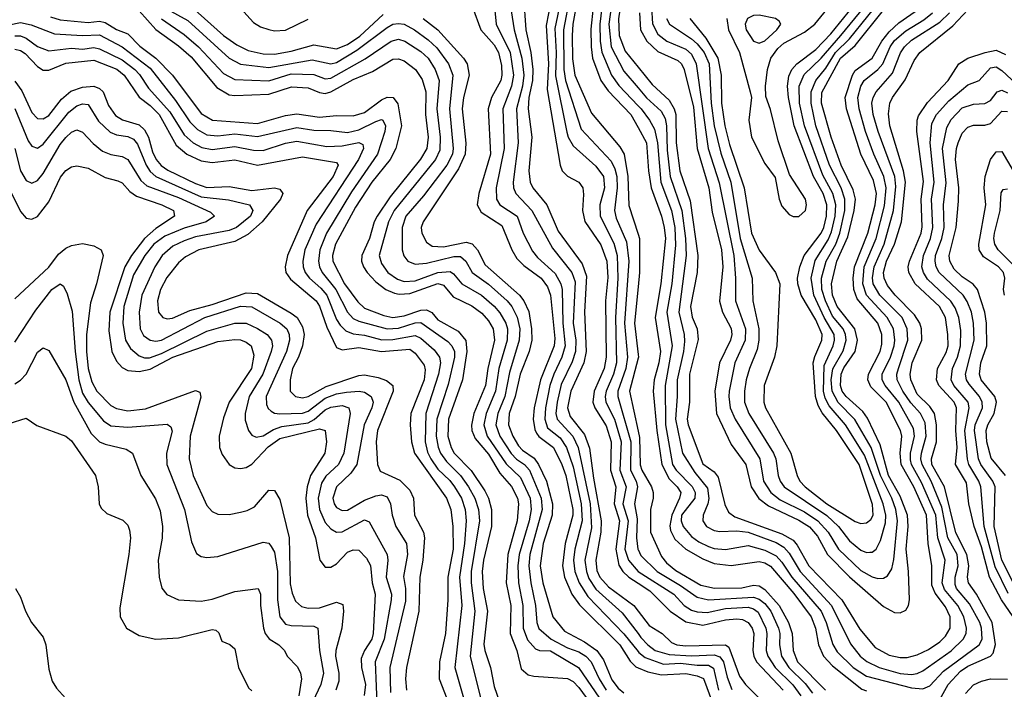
# Model space of a CAD drawing. Header units: inches. Extents: x 990535 to 1117859, y 769386 to 892122.
# Tile 630 of 656: x 1077807 to 1081299, y 827213 to 829586. Entities that reach past the tile are written whole.
import ezdxf

# ---------------------------------------------------------------- set-up
doc = ezdxf.new("R2010")
doc.units = ezdxf.units.IN
doc.header["$MEASUREMENT"] = 0
doc.layers.add('B0872', color=7, linetype='Continuous')
doc.layers.add('B0882', color=7, linetype='Continuous')

msp = doc.modelspace()

# ---------------------------------------------------------------- linework, layer by layer
at = {"layer": 'B0872', "color": 5}
for points, elevation in [([(1079914, 830000), (1079906.5, 829993.5), (1079870, 829976.9), (1079810, 829965.2), (1079739.6, 829940.4), (1079717.6, 829930), (1079706.3, 829910), (1079719, 829870), (1079763.7, 829790), (1079785.5, 829710), (1079786.8, 829670), (1079768.5, 829570), (1079765.8, 829530), (1079767.5, 829447.5), (1079775.3, 829390), (1079834.7, 829254.7), (1079935.1, 829135.1), (1079951.3, 829110), (1079963.7, 829030), (1079967.2, 828927.2), (1080000, 828825.8)], 3480), ([(1080000, 829960), (1079950, 829898.7), (1079930, 829885.1), (1079872.9, 829867.1), (1079849.6, 829850.4), (1079842.1, 829830), (1079841.1, 829810), (1079849.5, 829709.5), (1079832.6, 829552.6), (1079833.1, 829490), (1079838.4, 829450), (1079868, 829370), (1079894.1, 829334.1), (1079974.7, 829250), (1080000, 829204)], 3520), ([(1080000, 829896.2), (1079974, 829866), (1079912.9, 829827.1), (1079898.1, 829810), (1079890.9, 829789.1), (1079865, 829570), (1079865.5, 829510), (1079871.3, 829471.3), (1079906.3, 829390), (1079932.3, 829352.3), (1080000, 829281.1)], 3540), ([(1080000, 829833.3), (1079948.7, 829791.3), (1079932.6, 829767.4), (1079915.8, 829710), (1079896.6, 829570), (1079904.9, 829490), (1079950, 829403.3), (1080000, 829344.5)], 3560), ([(1080000, 829780.2), (1079988.5, 829771.5), (1079968.7, 829750), (1079955.2, 829724.8), (1079946.1, 829693.9), (1079930.4, 829589.6), (1079933.1, 829530), (1079954.4, 829474.4), (1080000, 829417.9)], 3580), ([(1079543, 829663), (1079560.8, 829550), (1079588.3, 829450), (1079595, 829390), (1079590.2, 829350), (1079568.5, 829270), (1079575, 829150), (1079557, 829010), (1079557.9, 828990), (1079566.5, 828970), (1079623.1, 828910), (1079696.3, 828776.4), (1079764.8, 828690), (1079776.4, 828656.4), (1079770.4, 828510), (1079779.3, 828450), (1079778.1, 828410), (1079766.4, 828373.6), (1079727.5, 828292.5), (1079712.7, 828230), (1079708.5, 828190), (1079712.6, 828170), (1079768.4, 828110), (1079787.2, 828070), (1079830.3, 827870.3), (1079835.2, 827784.8), (1079811.6, 827670), (1079816.7, 827630), (1079825.6, 827605.6), (1079850, 827568.1), (1079944, 827484), (1080000, 827410.1)], 3360), ([(1079594.2, 829670), (1079601.4, 829550), (1079619.4, 829470), (1079627.2, 829410), (1079625.7, 829370), (1079613.1, 829310), (1079610, 829270), (1079623.5, 829170), (1079613.1, 829050), (1079616.8, 829010), (1079626.9, 828990), (1079676.6, 828930), (1079716.8, 828836.8), (1079801.2, 828721.2), (1079817.2, 828677.2), (1079810.4, 828550.4), (1079816.2, 828410), (1079807.6, 828370), (1079761.5, 828270), (1079749.8, 828210), (1079759.5, 828179.5), (1079810, 828115.9), (1079827.9, 828067.9), (1079841.6, 827961.6), (1079868.9, 827810), (1079868.4, 827770), (1079850.4, 827670), (1079854.1, 827634.1), (1079864, 827610), (1079895.7, 827575.7), (1079984.8, 827510), (1080000, 827490.2)], 3380), ([(1079757.7, 829670), (1079735.7, 829550), (1079736.8, 829410), (1079743.1, 829370), (1079798.4, 829198.4), (1079904.4, 829084.4), (1079917.8, 829057.8), (1079924.6, 829030), (1079926, 828990), (1079916.2, 828910), (1079922.9, 828882.9), (1079958.4, 828798.4), (1079967.8, 828730), (1079951.6, 828510), (1079962.6, 828390), (1079956.2, 828350), (1079928.2, 828270), (1079928.1, 828250), (1079974.5, 828090), (1079972.6, 827990), (1079992.9, 827950), (1079997.9, 827930), (1079987.8, 827870), (1079997.1, 827817.2), (1079994, 827750), (1079999.2, 827710), (1080000, 827708.3)], 3460), ([(1078417.8, 829630), (1078530, 829530.1), (1078576.9, 829496.9), (1078616.9, 829476.9), (1078670, 829465.3), (1078710, 829464.4), (1078770, 829474), (1078850, 829497.2), (1078930, 829482.2), (1078970, 829498.5), (1079012.9, 829527.1), (1079095.7, 829604.3)], 3280), ([(1078590, 829626.4), (1078636.4, 829576.4), (1078661.1, 829561.1), (1078690, 829550.7), (1078710, 829546.8), (1078750, 829549.4), (1078830, 829587.7)], 3320), ([(1079412.4, 829630), (1079441.9, 829550), (1079490, 829496.4), (1079505.1, 829470), (1079516.1, 829423.9), (1079517.2, 829390), (1079512.7, 829370), (1079479.8, 829310), (1079468.1, 829270), (1079476.7, 829110), (1079434.9, 828970), (1079429.7, 828929.7), (1079443.4, 828903.4), (1079516.4, 828856.4), (1079552.3, 828770), (1079570, 828739.1), (1079594.5, 828714.5), (1079656.9, 828670), (1079678.7, 828638.7), (1079689.8, 828610), (1079704.3, 828455.7), (1079702.2, 828430), (1079654.1, 828310), (1079631.7, 828210), (1079627.6, 828170), (1079633.7, 828133.7), (1079640.3, 828120.3), (1079648.6, 828108.6), (1079699.7, 828070), (1079729.9, 828009.9), (1079744, 827970), (1079769.2, 827850), (1079769.2, 827830), (1079741, 827730), (1079731.8, 827650), (1079739.4, 827610), (1079764.9, 827550), (1079791.9, 827511.9), (1079935.5, 827370), (1079972.2, 827312.2), (1079991.9, 827291.9), (1080000, 827288.7)], 3320), ([(1079490.8, 829630.8), (1079496.8, 829570), (1079546.3, 829470), (1079558.5, 829390), (1079551.5, 829350), (1079520.4, 829270), (1079525.3, 829130), (1079496.7, 828990), (1079498.1, 828950), (1079510.1, 828930), (1079570.8, 828890), (1079592.7, 828830), (1079626, 828766), (1079643, 828743), (1079706, 828686), (1079726.6, 828650), (1079731.2, 828630), (1079733.1, 828510), (1079741.4, 828430), (1079729.9, 828390.1), (1079700.8, 828330), (1079687.3, 828290), (1079671.9, 828210), (1079669, 828170), (1079679.3, 828139.3), (1079723.6, 828103.6), (1079745.9, 828070), (1079770, 828001.1), (1079798.5, 827870), (1079801.5, 827810), (1079776.2, 827710), (1079771.2, 827670), (1079775.7, 827630), (1079791.1, 827590), (1079821.7, 827541.7), (1079950, 827408.9), (1080000, 827346.8)], 3340), ([(1079690.4, 829650), (1079674.1, 829565.9), (1079682.9, 829430), (1079678.2, 829338.2), (1079723.3, 829070), (1079730.8, 829050), (1079750, 829031.9), (1079790.2, 829010), (1079804.1, 828990), (1079806.9, 828966.9), (1079802.4, 828910), (1079810.8, 828870.8), (1079868.5, 828788.5), (1079888.8, 828730), (1079892.2, 828672.2), (1079885, 828590), (1079887.3, 828390), (1079879.7, 828350), (1079844.7, 828270), (1079839.5, 828230), (1079846.3, 828210), (1079886.8, 828146.8), (1079904.1, 828090), (1079902.3, 827990), (1079921, 827930), (1079914.9, 827870), (1079933.9, 827810), (1079921.6, 827710), (1079932.2, 827652.2), (1079946.5, 827630), (1079967.4, 827610), (1080000, 827588.9)], 3420), ([(1079725, 829650), (1079705.2, 829554.8), (1079709.7, 829470), (1079706.6, 829386.6), (1079747.1, 829187.2), (1079751.9, 829170), (1079770, 829139.5), (1079850, 829066.9), (1079877.7, 829030), (1079881.3, 828990), (1079864.9, 828930), (1079865.4, 828890), (1079913.6, 828793.5), (1079925.6, 828750), (1079928.4, 828670), (1079919.5, 828530), (1079923.3, 828370), (1079912.3, 828330), (1079886.4, 828270), (1079883.7, 828250), (1079886.2, 828230), (1079916.3, 828170), (1079940.4, 828090), (1079935.9, 827990), (1079957.9, 827930), (1079945.5, 827870), (1079964.6, 827810), (1079953.2, 827710), (1079965.5, 827670), (1080000, 827630.9)], 3440), ([(1077916.1, 829596.1), (1077950, 829585.5), (1078050, 829575.6), (1078090, 829581), (1078110, 829575.7), (1078150, 829551.7), (1078190, 829535.6), (1078232.4, 829492.4), (1078290, 829449.5), (1078348.8, 829390), (1078450, 829253.8), (1078490.5, 829230.5), (1078650, 829218.3), (1078750, 829246.3), (1078790, 829252.7), (1078870, 829240.4), (1078930, 829246.9), (1078990, 829245.5), (1079030, 829257.1), (1079090, 829302.1), (1079110, 829311.8), (1079131.7, 829310), (1079148, 829288), (1079161, 829210), (1079141.3, 829130), (1079120.8, 829090), (1079056.1, 829010), (1078997.9, 828922.1), (1078926.8, 828790), (1078916.1, 828750), (1078917.9, 828730), (1078959.1, 828650), (1079005.8, 828585.8), (1079030, 828564), (1079097.9, 828537.9), (1079130, 828531.1), (1079170, 828536.8), (1079230, 828556.1), (1079250, 828558.2), (1079268.2, 828548.2), (1079290, 828521.9), (1079362.5, 828482.5), (1079389.2, 828449.2), (1079393.2, 828410), (1079377.9, 828310), (1079328.1, 828170), (1079325.6, 828110), (1079337.1, 828070), (1079348.3, 828050), (1079408, 827988), (1079456.5, 827916.5), (1079469.3, 827890), (1079480.4, 827850), (1079479.9, 827790), (1079452, 827670), (1079447.5, 827630), (1079451.1, 827570), (1079465.5, 827490), (1079453.1, 827373.1), (1079456.4, 827350), (1079476.9, 827290), (1079490, 827222.7), (1079510, 827164.6)], 3180), ([(1078230, 829617.5), (1078290, 829551.5), (1078370, 829493.9), (1078414.5, 829454.5), (1078505.8, 829345.8), (1078550, 829320.1), (1078570, 829317.2), (1078690, 829322.5), (1078771.4, 829348.6), (1078830, 829344.7), (1078870, 829327.7), (1078890, 829324.7), (1078910.1, 829329.9), (1078990, 829373.6), (1079057.9, 829402.1), (1079130, 829446), (1079150, 829447.3), (1079170, 829439.7), (1079210.1, 829410), (1079234.2, 829374.2), (1079247.1, 829330), (1079246, 829250), (1079255, 829170), (1079251.3, 829130), (1079228.7, 829091.3), (1079121.3, 828958.7), (1079074.5, 828890), (1079064.1, 828870), (1079047.5, 828810), (1079020.7, 828750), (1079019.6, 828730), (1079026.1, 828710), (1079039.4, 828690), (1079070, 828657), (1079105.4, 828630), (1079136.6, 828616.6), (1079152.9, 828612.9), (1079190, 828615.1), (1079290, 828650.9), (1079310, 828645.5), (1079344.1, 828604.1), (1079410, 828571.6), (1079445.4, 828545.4), (1079470, 828519), (1079485.8, 828490), (1079490.3, 828450), (1079466.6, 828350), (1079459.3, 828290), (1079417.7, 828190), (1079409, 828149), (1079410.7, 828130), (1079422.2, 828102.2), (1079470, 828046.2), (1079510, 827978.3), (1079551.5, 827931.5), (1079572, 827890), (1079575.4, 827870), (1079571.8, 827810), (1079538.4, 827690), (1079532.2, 827590), (1079549, 827510), (1079546.6, 827410), (1079570.1, 827350), (1079585.9, 827285.9), (1079610, 827264.6), (1079630, 827259.4), (1079750, 827250.7), (1079770, 827240.2), (1079790, 827219.4), (1079855, 827130)], 3220), ([(1078330, 829623.1), (1078402.7, 829582.7), (1078549.3, 829449.3), (1078590, 829428.9), (1078690, 829416.4), (1078844.1, 829444.1), (1078910, 829430.1), (1078930, 829434), (1079002.5, 829477.5), (1079110, 829558.1), (1079130, 829570.3), (1079150, 829572.9), (1079170.2, 829570.2), (1079207.3, 829550), (1079255.1, 829515.1), (1079286, 829486), (1079328, 829430), (1079342.9, 829390), (1079330.7, 829270), (1079343.9, 829130), (1079342.3, 829110), (1079321.6, 829070), (1079238.7, 828961.3), (1079175.8, 828890), (1079163.2, 828850), (1079163.6, 828770), (1079169, 828749), (1079183.2, 828730), (1079210, 828719), (1079250, 828723.1), (1079347, 828747), (1079370, 828747), (1079389.7, 828730), (1079411.5, 828690), (1079470, 828648.9), (1079536.2, 828590), (1079552.2, 828570), (1079571.4, 828531.4), (1079580.3, 828490), (1079578.8, 828450), (1079544, 828336), (1079527.2, 828250), (1079502.4, 828190), (1079495.8, 828150), (1079509.6, 828110), (1079550, 828048.3), (1079568.8, 828028.8), (1079597.8, 828010), (1079615.2, 827990), (1079656.7, 827890), (1079660.1, 827850), (1079616.1, 827690), (1079612.6, 827650), (1079619.1, 827590), (1079636, 827510), (1079641.3, 827450), (1079648.5, 827428.5), (1079691.4, 827390), (1079750, 827360.2), (1079790, 827345.6), (1079814.7, 827330), (1079833.1, 827310), (1079861.5, 827250), (1079887.3, 827210)], 3260), ([(1077770, 829567.6), (1077810, 829576.5), (1077848, 829568), (1077930, 829536), (1078030, 829529.8), (1078090, 829532), (1078170, 829489.8), (1078270, 829413.9), (1078359.9, 829300.1), (1078410, 829224.3), (1078437.4, 829197.4), (1078470, 829178.4), (1078510, 829173.9), (1078570, 829181.4), (1078650, 829171.9), (1078790, 829204.3), (1078850, 829194), (1078910, 829193.2), (1078970, 829185.7), (1079010, 829195.7), (1079070, 829225.3), (1079090, 829232.4), (1079094.8, 829230), (1079103.9, 829210), (1079101.9, 829190), (1079075.3, 829110), (1078983.9, 828976.1), (1078894.5, 828830), (1078870.8, 828770), (1078866.9, 828730), (1078869.8, 828710), (1078880.2, 828690), (1078928, 828630), (1078969.3, 828549.3), (1078990, 828527.3), (1079010, 828517.6), (1079110, 828490.5), (1079150, 828493.3), (1079210, 828511.8), (1079230, 828512.8), (1079325.2, 828445.2), (1079339.4, 828430), (1079349.2, 828410), (1079349.5, 828389.5), (1079327, 828293), (1079286.4, 828170), (1079283.8, 828110), (1079290.8, 828070.8), (1079299.2, 828050), (1079320.4, 828020.4), (1079370.3, 827970.3), (1079398.4, 827930), (1079421.4, 827890), (1079433.5, 827850), (1079437.9, 827810), (1079408.1, 827630), (1079408.6, 827590), (1079421.1, 827490), (1079404.6, 827330), (1079449.5, 827150)], 3160), ([(1078310, 829589.3), (1078390, 829534.1), (1078440.7, 829490), (1078530, 829395.3), (1078570, 829374.1), (1078690, 829369.8), (1078770, 829393.8), (1078850, 829391.4), (1078890, 829376.8), (1078910, 829378.5), (1079032.5, 829447.5), (1079124.3, 829510), (1079150, 829516.6), (1079173.1, 829510), (1079230, 829473.1), (1079255, 829450), (1079280.5, 829410), (1079294.2, 829370), (1079286.7, 829270), (1079298.2, 829170), (1079296.8, 829123.2), (1079281.4, 829090), (1079135.4, 828910), (1079115.1, 828870), (1079081.7, 828750), (1079090, 828721.9), (1079112.8, 828690), (1079146.3, 828666.3), (1079170, 828658.4), (1079210, 828660), (1079290, 828689.7), (1079333.2, 828693.2), (1079345.6, 828685.6), (1079374.5, 828650), (1079444.3, 828610), (1079490, 828570.4), (1079510, 828547.6), (1079531.2, 828510), (1079536.6, 828490), (1079535.3, 828450), (1079506.2, 828350), (1079494.6, 828270), (1079460.8, 828190), (1079453.5, 828150), (1079464.6, 828110), (1079531.7, 828011.7), (1079582.9, 827962.9), (1079617.8, 827890), (1079620.3, 827850), (1079613.5, 827810), (1079577.9, 827690), (1079574.1, 827650), (1079576.2, 827590), (1079591.4, 827510), (1079592.8, 827430), (1079608.1, 827388.1), (1079636.1, 827356.1), (1079650, 827350.4), (1079690, 827348.7), (1079788.9, 827290), (1079878.6, 827158.6)], 3240), ([(1079238.1, 829590), (1079290.4, 829550.4), (1079380.9, 829450), (1079394.1, 829430), (1079400.5, 829390), (1079381.1, 829310), (1079376.2, 829270), (1079388.8, 829148.7), (1079387.1, 829110), (1079363, 829057), (1079237.3, 828870), (1079230.9, 828850), (1079233.3, 828830), (1079250, 828797), (1079270, 828782.9), (1079310, 828780.5), (1079390, 828797.2), (1079411.9, 828791.9), (1079430, 828770.7), (1079457.5, 828717.5), (1079579.3, 828610), (1079594.6, 828590), (1079612.5, 828552.4), (1079622.2, 828490), (1079623.2, 828450), (1079613.2, 828410), (1079582, 828330), (1079564.1, 828250), (1079543.2, 828190), (1079540, 828150), (1079555.5, 828110), (1079575.9, 828075.9), (1079590, 828060.6), (1079631.6, 828031.6), (1079646.7, 828010), (1079675.2, 827950), (1079696.8, 827870), (1079695.3, 827830), (1079663.7, 827730), (1079652.7, 827650), (1079661.9, 827590), (1079698.3, 827470), (1079739.3, 827419.3), (1079810, 827381.2), (1079853.2, 827350), (1079877.4, 827317.4), (1079906.9, 827246.9), (1079930, 827217.2), (1079950, 827199.8)], 3280), ([(1077790, 829529.1), (1077810, 829528.8), (1077830, 829520.6), (1077870, 829491.4), (1077910, 829475.8), (1077990, 829484.8), (1078030, 829482), (1078070, 829486.9), (1078090, 829483), (1078170, 829443.5), (1078215.3, 829410), (1078232.1, 829392.2), (1078263.6, 829343.6), (1078339.6, 829259.6), (1078390, 829177.9), (1078422.6, 829150), (1078452.9, 829132.9), (1078490, 829125.9), (1078570, 829136.2), (1078636.5, 829123.5), (1078670, 829122.9), (1078750, 829148.9), (1078790, 829155.1), (1078896.5, 829136.5), (1078950, 829139.2), (1079010, 829151), (1079023.4, 829143.4), (1079026.5, 829130), (1079008.4, 829090), (1078858.1, 828861.9), (1078818.1, 828770), (1078810.7, 828730), (1078812.2, 828710), (1078819.7, 828690), (1078835.2, 828670), (1078875, 828635), (1078896, 828610), (1078930, 828523.8), (1078943, 828503), (1078963.3, 828483.3), (1078990, 828472.6), (1079030, 828468.5), (1079091.6, 828451.6), (1079130, 828452.9), (1079210, 828466.8), (1079230, 828457.4), (1079276.3, 828416.3), (1079295.9, 828390), (1079298.9, 828370), (1079292.4, 828330), (1079247, 828190), (1079245.1, 828090), (1079253.4, 828053.4), (1079264.6, 828030), (1079290, 827993.3), (1079332.5, 827952.5), (1079349.3, 827930), (1079373.3, 827890), (1079387.1, 827850), (1079390.5, 827810), (1079384.4, 827730), (1079367, 827610), (1079375.2, 827510), (1079350.7, 827290), (1079390.1, 827150)], 3140), ([(1077790, 829481), (1077810, 829476.8), (1077825.9, 829465.9), (1077870, 829419.7), (1077890, 829407.7), (1077910, 829406.9), (1077970, 829432.1), (1078070, 829442.1), (1078151.1, 829411.1), (1078177.7, 829390), (1078230.9, 829310.9), (1078270, 829281.6), (1078301.5, 829250), (1078361.8, 829141.8), (1078400.1, 829110), (1078450, 829085.3), (1078490, 829079.7), (1078570, 829089.6), (1078650, 829070.6), (1078810, 829099.5), (1078930, 829079.8), (1078936.5, 829070), (1078918.9, 829030), (1078826.4, 828910), (1078756.8, 828750), (1078748, 828710), (1078750.8, 828690), (1078766.9, 828666.9), (1078858.1, 828590), (1078870.2, 828570.2), (1078895.8, 828495.8), (1078930, 828424.2), (1078950, 828415.7), (1079010, 828424.6), (1079090, 828410), (1079190, 828418.5), (1079210, 828404.2), (1079241.2, 828361.2), (1079245.5, 828345.5), (1079241.9, 828310), (1079194.6, 828190), (1079191.5, 828150), (1079195.9, 828090), (1079207.5, 828050), (1079320.6, 827890), (1079335.5, 827850), (1079342.8, 827790), (1079344.7, 827710), (1079325.4, 827610), (1079325, 827530), (1079316.9, 827410), (1079295.9, 827310), (1079295.1, 827250), (1079348.9, 827110)], 3120), ([(1077790, 829368.1), (1077814.1, 829334), (1077850, 829257.2), (1077870, 829236.4), (1077890, 829234.4), (1077910, 829246.5), (1077955.6, 829304.4), (1077987.8, 829332.2), (1078030, 829346.9), (1078070, 829350.3), (1078090, 829342.3), (1078103.2, 829330), (1078121.7, 829281.7), (1078147, 829247), (1078171.5, 829231.5), (1078230, 829213.6), (1078250, 829196.2), (1078263.4, 829170), (1078277.9, 829117.9), (1078290.5, 829090.5), (1078309, 829069), (1078332.8, 829052.8), (1078430, 829005.5), (1078470, 828991.6), (1078550, 828994.8), (1078630, 828980.3), (1078710, 828990.7), (1078730, 828985.1), (1078739.9, 828970), (1078731.5, 828950), (1078667.1, 828870), (1078615.4, 828824.6), (1078570, 828800.3), (1078441.6, 828770), (1078394.4, 828745.6), (1078370, 828724), (1078328.2, 828671.8), (1078306, 828630), (1078295.8, 828590), (1078299.6, 828550), (1078314.3, 828530), (1078330, 828525.4), (1078348.4, 828528.4), (1078410, 828555.4), (1078490, 828577), (1078610, 828617.9), (1078650, 828615.9), (1078770, 828546.4), (1078790.4, 828530), (1078810, 828497.7), (1078815.2, 828470), (1078809.6, 828430), (1078796, 828390), (1078774.5, 828350), (1078765.8, 828310), (1078766.4, 828270), (1078784.7, 828250), (1078810, 828245.4), (1078830, 828250.4), (1078893.7, 828286.3), (1079010, 828325.1), (1079030, 828326.9), (1079078.1, 828318.1), (1079107.2, 828307.2), (1079130.5, 828290), (1079131.5, 828270), (1079075.6, 828130), (1079071, 828090), (1079075.5, 828010), (1079085.9, 827985.9), (1079154.5, 827954.5), (1079190, 827918.9), (1079203.5, 827890), (1079207.3, 827830), (1079238.7, 827770), (1079242, 827750), (1079236.6, 827670), (1079226.3, 827610), (1079222.7, 827490), (1079178.3, 827290), (1079174.9, 827250), (1079178.2, 827210)], 3080), ([(1077790, 829271.4), (1077837.2, 829157.2), (1077850, 829137.6), (1077870, 829130.7), (1077890, 829144.6), (1077981.4, 829258.6), (1078010, 829280.4), (1078030, 829288.2), (1078050, 829285.5), (1078086.5, 829226.5), (1078127.4, 829187.4), (1078150, 829177.5), (1078190, 829171.8), (1078210, 829162.6), (1078224.4, 829144.4), (1078255.2, 829070), (1078270, 829048.1), (1078290, 829029.8), (1078450, 828958.2), (1078547.1, 828947.1), (1078621.4, 828930), (1078633.7, 828910), (1078625.4, 828890), (1078575.8, 828850), (1078550, 828839.3), (1078430, 828816.1), (1078390, 828802.5), (1078350, 828783), (1078312.3, 828750), (1078286.1, 828710), (1078240.6, 828610), (1078230.1, 828550), (1078233.7, 828490), (1078246.4, 828466.4), (1078269.3, 828450), (1078290, 828446.5), (1078309.7, 828449.7), (1078464, 828530), (1078590, 828570.5), (1078630, 828568.5), (1078730.6, 828510), (1078754.2, 828490), (1078763.1, 828470), (1078763.7, 828450), (1078753.7, 828410), (1078680.8, 828250), (1078682, 828222), (1078687.8, 828207.8), (1078698.2, 828198.2), (1078710, 828190.9), (1078729.5, 828189.5), (1078810, 828191.7), (1078830, 828199.1), (1078890, 828244.4), (1078930, 828259.6), (1078966.2, 828266.2), (1079010.4, 828270), (1079030, 828265.7), (1079053.6, 828250), (1079060.4, 828230), (1079055.9, 828210), (1079028.7, 828150), (1079002.9, 828010), (1078981.3, 827978.7), (1078930.1, 827930), (1078917.7, 827890), (1078921.8, 827870), (1078930, 827856.8), (1078950, 827846.5), (1078970, 827847.6), (1079030, 827882.7), (1079070, 827898.7), (1079090, 827901.6), (1079110, 827894.4), (1079121.7, 827870), (1079127.5, 827830), (1079141, 827790), (1079179.1, 827730), (1079182.7, 827690), (1079167.9, 827612.1), (1079175.4, 827570), (1079175, 827525), (1079120.1, 827290), (1079121.4, 827201.4)], 3060), ([(1077789.8, 829130), (1077810.1, 829050.1), (1077830, 829016.3), (1077850, 829006.5), (1077870, 829015.6), (1077890, 829041.4), (1077950, 829143.4), (1077970, 829168.2), (1077990, 829187.6), (1078010, 829195.9), (1078030, 829187.7), (1078066.9, 829146.9), (1078100.6, 829120.6), (1078130, 829108.1), (1078170, 829101.1), (1078190, 829091), (1078236.2, 829016.1), (1078257.6, 828997.6), (1078370, 828955.9), (1078484, 828904), (1078497.5, 828890), (1078468.5, 828870), (1078390, 828846.7), (1078321.6, 828818.4), (1078282.1, 828790), (1078250.6, 828750), (1078210, 828681.9), (1078175.8, 828570), (1078172.3, 828510), (1078182.1, 828450), (1078200.4, 828420.4), (1078230, 828394.3), (1078250, 828387.2), (1078267.7, 828387.7), (1078310, 828403.2), (1078470, 828481.8), (1078570, 828510), (1078610, 828510.1), (1078650, 828492.1), (1078684.7, 828470), (1078700.5, 828450), (1078703.2, 828430), (1078698.3, 828410), (1078669.6, 828330), (1078620.2, 828250), (1078606.4, 828190), (1078606.9, 828166.9), (1078618.1, 828130), (1078630, 828114), (1078646.1, 828106.1), (1078670, 828111.6), (1078706.7, 828133.3), (1078736.1, 828143.9), (1078830, 828157), (1078851.2, 828168.8), (1078890, 828203.6), (1078910, 828213.2), (1078950, 828218.8), (1078973.9, 828210), (1078978.7, 828190), (1078956.8, 828050), (1078937.2, 828010), (1078892.2, 827967.8), (1078877, 827943), (1078865.5, 827890), (1078869.6, 827850), (1078890, 827803.9), (1078910, 827781.9), (1078930, 827769.6), (1078950, 827770.5), (1079030, 827813.6), (1079046.8, 827806.8), (1079110.6, 827690.6), (1079113, 827670), (1079106.4, 827610), (1079125.1, 827550), (1079124.3, 827530), (1079099.5, 827390), (1079067.7, 827310), (1079075.2, 827135.2)], 3040), ([(1077735.5, 829055.5), (1077810, 828906.8), (1077830, 828883), (1077850, 828879.5), (1077870, 828888.9), (1077910, 828940.5), (1077951.6, 829028.4), (1077970, 829051.7), (1077990, 829064.4), (1078010, 829067.7), (1078050, 829059.9), (1078110, 829027.3), (1078155, 829015), (1078170, 829007.6), (1078197.6, 828977.6), (1078221.1, 828961.1), (1078310.9, 828930), (1078351.9, 828910), (1078356.2, 828890), (1078290, 828846.2), (1078250, 828810.4), (1078202.8, 828750), (1078179.8, 828710), (1078126.4, 828550), (1078122.7, 828482.7), (1078133.4, 828410), (1078150, 828375.3), (1078170, 828352.9), (1078190, 828343.1), (1078230, 828339.1), (1078270, 828347.7), (1078350, 828390.4), (1078510, 828444.9), (1078570, 828452.4), (1078590, 828450.9), (1078610, 828443.7), (1078627.7, 828430), (1078636.8, 828396.8), (1078629.1, 828350), (1078550, 828230.4), (1078530, 828175), (1078513.8, 828110), (1078515.6, 828070), (1078524.5, 828044.5), (1078549.6, 828009.6), (1078570, 827998.1), (1078590, 827995.1), (1078610, 827998.6), (1078630, 828010.8), (1078687.8, 828072.2), (1078730, 828101.9), (1078870, 828135.4), (1078890.4, 828130.4), (1078895.2, 828090), (1078889.6, 828050), (1078838, 827970), (1078825.9, 827930), (1078821.5, 827890), (1078827.9, 827830), (1078855.7, 827750), (1078870.9, 827670.9), (1078890, 827646.2), (1078910, 827645.3), (1078930, 827657.7), (1078970, 827698.9), (1078990, 827707.2), (1079010, 827706.1), (1079037.1, 827677.1), (1079051.5, 827651.5), (1079056.8, 827590), (1079067.7, 827550), (1079060.9, 827410), (1079055.4, 827390), (1079029.3, 827350), (1079018.5, 827321.5), (1079019.7, 827290), (1079033.3, 827230), (1079028.7, 827191.3)], 3020), ([(1077790, 828597), (1077910, 828709.2), (1077944.9, 828755.1), (1077970, 828776.4), (1077990, 828785.2), (1078030, 828793.2), (1078070, 828784.7), (1078095.8, 828770), (1078102.7, 828750), (1078079.2, 828650), (1078057.6, 828582.4), (1078043.6, 828470), (1078043.4, 828410), (1078050, 828350.2), (1078062.9, 828302.9), (1078080.6, 828270), (1078130, 828219.1), (1078150, 828207.6), (1078190, 828199.9), (1078253.4, 828206.6), (1078430, 828271.8), (1078446.1, 828266.1), (1078448.7, 828248.7), (1078411.9, 828110), (1078408.3, 828030), (1078421.9, 827970), (1078470, 827864.8), (1078490, 827842.8), (1078510, 827833.6), (1078550, 827832.8), (1078590, 827840.1), (1078613.7, 827846.3), (1078639.9, 827860.1), (1078690, 827918.3), (1078710, 827917), (1078730, 827885.5), (1078762.7, 827750), (1078766.2, 827586.2), (1078773.1, 827553.1), (1078785.2, 827525.2), (1078806.3, 827506.3), (1078830, 827499.8), (1078870, 827502.1), (1078930, 827521.6), (1078952.9, 827512.9), (1078955.1, 827490), (1078949.4, 827430), (1078927.6, 827350), (1078926.7, 827330), (1078939.2, 827270), (1078938.4, 827241.6), (1078928.2, 827210)], 2980), ([(1077790, 828442.7), (1077863.5, 828556.5), (1077921.3, 828630), (1077950, 828650.1), (1077961.7, 828641.7), (1077975, 828615), (1077993.2, 828553.2), (1078003.2, 828410), (1078016.3, 828310), (1078030, 828262.4), (1078050, 828228.9), (1078104.4, 828164.4), (1078130, 828146.4), (1078190, 828142), (1078330, 828152.5), (1078342.9, 828142.9), (1078347.8, 828127.8), (1078327.4, 828050), (1078328.7, 828010), (1078391.7, 827850), (1078415.7, 827735.7), (1078433.8, 827693.9), (1078450, 827683.5), (1078470, 827680.2), (1078510, 827683.9), (1078670, 827734.6), (1078690, 827730.2), (1078699.3, 827719.3), (1078710, 827698.7), (1078721.3, 827630), (1078721.2, 827530), (1078730, 827469.2), (1078750, 827443.7), (1078770, 827439), (1078850, 827437.1), (1078864.2, 827430), (1078870.7, 827350), (1078884.3, 827270), (1078874.9, 827230), (1078836.6, 827150)], 2960), ([(1080000, 828639.8), (1079987.5, 828510), (1080000, 828398.9)], 3480), ([(1077790, 828295.3), (1077810, 828308.2), (1077830, 828329.5), (1077870, 828407.3), (1077890, 828422.8), (1077910, 828414), (1077970, 828310.2), (1077998.7, 828230), (1078060, 828120), (1078090.1, 828090.1), (1078110, 828081.3), (1078184.4, 828064.4), (1078207.1, 828050), (1078237, 827970), (1078288.3, 827888.3), (1078305, 827845), (1078313.3, 827790), (1078311.9, 827748.1), (1078298.4, 827670), (1078301.5, 827610), (1078311.4, 827571.4), (1078328.9, 827548.9), (1078370, 827529.4), (1078450, 827525.3), (1078490, 827532.5), (1078570, 827559.8), (1078652.4, 827570), (1078660.4, 827550), (1078661, 827510), (1078671.1, 827430), (1078677.5, 827410), (1078691.5, 827391.5), (1078725.8, 827370), (1078746.4, 827350), (1078755.2, 827330), (1078792.3, 827292.3), (1078803.3, 827270), (1078806.8, 827250), (1078796.9, 827190)], 2940), ([(1080000, 828386.2), (1079969.8, 828270), (1080000, 828127.6)], 3480), ([(1077770, 828154.5), (1077830, 828173.7), (1077868.1, 828148.1), (1077970, 828110.2), (1077990, 828093.4), (1078075.8, 827970), (1078085.4, 827930), (1078089.1, 827870), (1078095.2, 827855.2), (1078116.1, 827836), (1078172.4, 827812.4), (1078190, 827794), (1078196.7, 827776.7), (1078199.8, 827750), (1078193.9, 827690), (1078161.7, 827501.7), (1078163.5, 827470), (1078185.5, 827430), (1078230, 827403.2), (1078290, 827390.9), (1078370, 827395.1), (1078490, 827424.3), (1078502, 827422), (1078512.7, 827412.7), (1078523.6, 827383.6), (1078551.7, 827371.7), (1078570, 827355.8), (1078582.7, 827290), (1078618, 827218), (1078630, 827207.9)], 2920), ([(1077791.8, 827570), (1077810, 827539.1), (1077827.9, 827490), (1077849, 827450), (1077890, 827397.6), (1077899.8, 827370), (1077910, 827284), (1077921.7, 827241.7), (1077936.9, 827216.9), (1077980.3, 827170)], 2880)]:
    msp.add_lwpolyline(points, dxfattribs=dict(at, elevation=elevation))
at = {"layer": 'B0882', "color": 5}
for points, elevation in [([(1080047.7, 829630), (1080050.9, 829570.9), (1080070, 829535), (1080101.8, 829510), (1080170, 829481.7), (1080190, 829463.3), (1080205.9, 829430), (1080248.8, 829130), (1080287.4, 829007.4), (1080339.3, 828750), (1080345.9, 828670), (1080345.2, 828590), (1080380.8, 828490), (1080379.7, 828450), (1080343.7, 828370), (1080323.4, 828270), (1080321.6, 828250), (1080327, 828210), (1080343.9, 828170), (1080432.1, 828030), (1080445.3, 827950), (1080470.4, 827910), (1080504.4, 827884.4), (1080590, 827841.7), (1080637.9, 827810), (1080674.6, 827770), (1080710.4, 827710), (1080790, 827634.2), (1080830, 827611.2), (1080850, 827605.9), (1080870, 827606.9), (1080884.9, 827615.1), (1080899.7, 827640.3), (1080907.2, 827672.8), (1080920.2, 827810), (1080913.8, 827850), (1080899.8, 827890), (1080860.2, 827970), (1080826.3, 828070), (1080769, 828169), (1080709.2, 828229.2), (1080688.6, 828270), (1080685.3, 828310), (1080690.8, 828349.2), (1080727.1, 828412.9), (1080737.7, 828450), (1080735.4, 828470), (1080726.9, 828490), (1080690, 828535.6), (1080664.6, 828590), (1080652, 828630), (1080650.5, 828669.5), (1080667.5, 828730), (1080700.9, 828790), (1080715.9, 828830), (1080733.3, 828910), (1080733.8, 828950), (1080720.2, 828990), (1080679, 829070), (1080630.2, 829209.8), (1080613.8, 829290), (1080613.9, 829330), (1080630.2, 829370), (1080665.5, 829414.5), (1080700.5, 829470), (1080750, 829518), (1080880.4, 829679.6)], 3640), ([(1080315.1, 829590), (1080320.6, 829550), (1080359.9, 829470), (1080398, 829330), (1080401.8, 829310), (1080393.4, 829230), (1080402.8, 829170), (1080450, 829076), (1080486.3, 829026.3), (1080500.3, 828950), (1080510, 828925.4), (1080535.7, 828895.7), (1080550, 828888.4), (1080570, 828888.1), (1080593.9, 828910), (1080597.4, 828930), (1080593.7, 828950), (1080537.3, 829037.3), (1080496.9, 829156.9), (1080470, 829268.3), (1080453.5, 829313.5), (1080451.5, 829350), (1080459.3, 829410), (1080470.7, 829450), (1080495.5, 829484.4), (1080517.2, 829502.8), (1080590, 829541.8), (1080627, 829570), (1080707.3, 829670)], 3720), ([(1080000, 829417.9), (1080050, 829355.9), (1080110, 829300.6), (1080127.6, 829270), (1080133.6, 829250), (1080135.1, 829150), (1080148.3, 829050), (1080184.4, 828944.4), (1080212.1, 828750), (1080209.8, 828690), (1080186.5, 828570), (1080191.9, 828531.9), (1080210.1, 828490), (1080213.1, 828453.1), (1080182.3, 828330), (1080182.2, 828230), (1080173.9, 828170), (1080177.5, 828150), (1080230, 828012.1), (1080270, 827983.2), (1080284.6, 827964.6), (1080307.9, 827867.9), (1080320.5, 827840.5), (1080343.5, 827823.5), (1080510, 827763.7), (1080550, 827740.8), (1080564.2, 827724.2), (1080605.1, 827650), (1080722.4, 827530), (1080786, 827426), (1080841.3, 827361.3), (1080890, 827333.8), (1080930, 827325), (1080954.2, 827325.8), (1080990, 827334.7), (1081030, 827353.7), (1081070, 827381.3), (1081090, 827401.7), (1081106.5, 827430), (1081107.2, 827470), (1081090, 827504.7), (1081053.5, 827553.5), (1081042.1, 827582.1), (1081041.6, 827650), (1081029.1, 827729), (1081023.4, 827830), (1080978.3, 827930), (1080933.7, 828010), (1080929.1, 828050), (1080935.8, 828110), (1080930.5, 828130), (1080879.6, 828230), (1080825.3, 828285.3), (1080814.6, 828310), (1080816.7, 828330), (1080858.3, 828410), (1080864.3, 828435.7), (1080864.5, 828470), (1080850.5, 828510.5), (1080776.6, 828596.5), (1080764.8, 828630), (1080762.4, 828670), (1080768.1, 828710), (1080815.4, 828830), (1080840.4, 828930), (1080845.5, 828970), (1080835.6, 829015.6), (1080790.4, 829110), (1080739.3, 829270), (1080734, 829310), (1080760.6, 829390), (1080770, 829406), (1080830.4, 829449.6), (1080864, 829510), (1080890, 829543.4), (1080925.2, 829574.8), (1081010, 829633.6)], 3580), ([(1080101.2, 829590), (1080111.9, 829570), (1080190, 829518.4), (1080210, 829500.2), (1080233.9, 829470), (1080252.4, 829430), (1080258.9, 829290), (1080269.7, 829210), (1080293.4, 829113.4), (1080328.6, 829010), (1080362.7, 828810), (1080404.6, 828670), (1080407.3, 828590), (1080428.5, 828490), (1080428.7, 828450), (1080422.7, 828417.3), (1080394.7, 828350), (1080384, 828310), (1080377.2, 828270), (1080377.4, 828230), (1080393.4, 828190), (1080480.4, 828050), (1080489.1, 828029.1), (1080496.8, 827970), (1080503.6, 827950), (1080518.1, 827930), (1080669.1, 827829.1), (1080710.4, 827790), (1080750, 827739.2), (1080790, 827705.4), (1080810, 827697.4), (1080821.7, 827698.3), (1080830, 827699.3), (1080843.9, 827710), (1080860, 827740), (1080877.1, 827802.9), (1080878.8, 827830), (1080869.8, 827870), (1080802.6, 828042.6), (1080735.5, 828150), (1080677.5, 828217.5), (1080664.1, 828244.1), (1080657.8, 828270), (1080659.6, 828360.4), (1080691.9, 828430), (1080696.9, 828450), (1080695.3, 828470), (1080659.7, 828530), (1080623.8, 828610), (1080614.5, 828670), (1080627.8, 828732.2), (1080673.7, 828806.3), (1080685.8, 828834.2), (1080698.9, 828890), (1080701.2, 828930), (1080690.9, 828970), (1080655.3, 829035.3), (1080590, 829210), (1080572.6, 829290), (1080571.1, 829350), (1080588.7, 829391.3), (1080650, 829449.5), (1080719.4, 829530), (1080818.2, 829650)], 3660), ([(1080183.9, 829590), (1080240.5, 829520.5), (1080283.5, 829450), (1080294.8, 829390), (1080295.8, 829290), (1080307.7, 829210), (1080324, 829144), (1080376.3, 828990), (1080402.3, 828830), (1080430, 828768.9), (1080487.2, 828690), (1080503, 828650), (1080492.5, 828430), (1080484, 828390), (1080447.1, 828290), (1080446.1, 828230), (1080452.4, 828210), (1080542.4, 828050), (1080564.4, 827970), (1080574.2, 827950), (1080592.1, 827930), (1080669.8, 827870), (1080770, 827807.7), (1080790, 827800.7), (1080810, 827802.8), (1080825, 827815), (1080833.6, 827830), (1080831.9, 827868.1), (1080783.8, 828010), (1080704.2, 828130), (1080653, 828193), (1080638.8, 828218.8), (1080629.2, 828250), (1080621.6, 828370), (1080627.1, 828392.9), (1080652.3, 828450), (1080652.8, 828470), (1080630, 828522.1), (1080577.9, 828610), (1080566.6, 828650), (1080565.9, 828670), (1080573.7, 828710), (1080589.6, 828750), (1080649.3, 828830), (1080658.3, 828850), (1080668.6, 828890), (1080670, 828930), (1080656.2, 828970), (1080622.7, 829030), (1080553.7, 829210), (1080533, 829310), (1080530.5, 829350), (1080534.5, 829385.5), (1080545.8, 829410), (1080563.6, 829430), (1080630, 829480.6), (1080683.6, 829536.4), (1080761.1, 829630)], 3680), ([(1080000, 829344.5), (1080030, 829309.2), (1080081.4, 829261.4), (1080096, 829236), (1080101.4, 829210), (1080103.8, 829123.8), (1080114, 829030), (1080155.4, 828910), (1080168.5, 828810), (1080171.1, 828750), (1080144.2, 828550), (1080163.9, 828470), (1080165.1, 828445.1), (1080161.6, 828410), (1080139, 828310), (1080139.1, 828250), (1080132.2, 828170), (1080157.6, 828050), (1080200.8, 827980.8), (1080245.7, 827925.7), (1080251, 827889), (1080248, 827870), (1080230.5, 827830), (1080229.6, 827810), (1080243.3, 827790), (1080270, 827775.3), (1080290, 827772.2), (1080350, 827774.8), (1080390, 827769.6), (1080490, 827733.1), (1080516.7, 827716.7), (1080535.6, 827695.6), (1080574.8, 827630), (1080685.8, 827510), (1080753.5, 827373.5), (1080787.9, 827330), (1080810.9, 827310.9), (1080854.6, 827290), (1080930, 827269.2), (1080970, 827265.6), (1080990, 827269.2), (1081010, 827278), (1081110, 827349.2), (1081153.1, 827390), (1081163.4, 827410), (1081165.4, 827430), (1081155.1, 827470), (1081134.7, 827510), (1081086.6, 827566.6), (1081078.2, 827590), (1081089.4, 827670), (1081062.7, 827750), (1081056.2, 827830), (1081005.6, 827945.6), (1080970.2, 828010), (1080966.2, 828026.2), (1080965.7, 828050), (1080980.4, 828110), (1080977.2, 828137.2), (1080924.5, 828230), (1080876.4, 828290), (1080865.6, 828310), (1080865.8, 828330), (1080895.3, 828390), (1080908.8, 828430), (1080910.8, 828450.8), (1080905.5, 828490), (1080883.8, 828530), (1080809.9, 828609.8), (1080796.7, 828650), (1080802.2, 828710), (1080844.5, 828810), (1080873.8, 828926.2), (1080879.6, 828990), (1080871.4, 829030), (1080835.9, 829110), (1080807, 829190), (1080783.6, 829270), (1080779.1, 829310), (1080790, 829350), (1080801.7, 829370), (1080850.8, 829409.2), (1080868.6, 829430), (1080894.5, 829490), (1080910, 829512.1), (1080950, 829546.3), (1081014.1, 829585.9), (1081044.4, 829610)], 3560), ([(1080000, 829281.1), (1080010.6, 829270), (1080041, 829230), (1080058.2, 829198.2), (1080069.1, 829150), (1080080.4, 829010), (1080118.3, 828910), (1080130, 828850), (1080133, 828787), (1080119.3, 828650), (1080102.6, 828550), (1080121.2, 828430), (1080095.9, 828290), (1080097.8, 828150), (1080122.6, 828010), (1080135.1, 827990), (1080191.7, 827931.7), (1080202.2, 827910), (1080201.3, 827890), (1080154.4, 827830), (1080152.4, 827810), (1080159.7, 827790), (1080190, 827754.8), (1080215.6, 827735.6), (1080250, 827718.5), (1080270, 827712.1), (1080310, 827708.8), (1080390, 827721.9), (1080450, 827705.8), (1080490, 827685.3), (1080510, 827663.8), (1080545.6, 827610), (1080649.1, 827490), (1080667.6, 827450), (1080691.3, 827371.3), (1080705.9, 827345.9), (1080763, 827290), (1080810, 827259), (1080970, 827217.5), (1081010, 827215), (1081034.9, 827225.1), (1081083.3, 827276.6), (1081210.3, 827370), (1081220.4, 827390), (1081218.4, 827430), (1081211.8, 827450), (1081175.6, 827515.6), (1081129.7, 827570), (1081124.5, 827584.5), (1081124.1, 827610), (1081135.6, 827650), (1081131.4, 827690), (1081098.6, 827750), (1081077.8, 827857.8), (1081039.6, 827950), (1081007.6, 828010), (1081003.2, 828030), (1081005.6, 828050), (1081021.8, 828110), (1081017.7, 828157.7), (1081001.3, 828190), (1080967.6, 828227.6), (1080939.1, 828270), (1080919.5, 828310), (1080918.2, 828330), (1080923.2, 828350), (1080957.2, 828450), (1080954.4, 828490), (1080936.3, 828530), (1080857.2, 828610), (1080833.9, 828650), (1080831.2, 828671.2), (1080837.5, 828710), (1080873.1, 828790), (1080905.6, 828910), (1080914.3, 828994.3), (1080910.9, 829030), (1080851.3, 829190), (1080833.8, 829250), (1080828.6, 829290), (1080833.3, 829310), (1080844.5, 829330), (1080902.9, 829397.1), (1080931.3, 829468.7), (1080945, 829490), (1080970, 829512.9), (1081070, 829577.8), (1081104.7, 829610)], 3540), ([(1080005.2, 829610), (1080009, 829550), (1080030.6, 829510), (1080070, 829473), (1080141.2, 829441.2), (1080153.9, 829430), (1080163.4, 829410), (1080196.1, 829276.1), (1080209.3, 829130), (1080251.2, 828990), (1080263.3, 828903.3), (1080295.4, 828770), (1080301.1, 828710), (1080288.6, 828588.6), (1080299, 828550), (1080330, 828491), (1080332.3, 828470), (1080328, 828450), (1080288.7, 828370), (1080272.1, 828270), (1080278.6, 828190), (1080330, 828080.8), (1080382.5, 828010), (1080401.5, 827930), (1080428.5, 827888.5), (1080462.7, 827862.7), (1080570, 827812.5), (1080608.1, 827788.1), (1080636.1, 827756.1), (1080672.2, 827690), (1080750, 827610.9), (1080870, 827506.8), (1080910, 827484.5), (1080930, 827483.3), (1080950, 827493), (1080959.6, 827510), (1080962.7, 827530), (1080959.4, 827630), (1080950.5, 827710), (1080958.2, 827790), (1080955.2, 827830), (1080930, 827897.7), (1080888.1, 827970), (1080859.1, 828079), (1080813.8, 828173.8), (1080796.9, 828196.9), (1080737.9, 828250), (1080724.2, 828270), (1080717.7, 828290), (1080720.5, 828330), (1080730, 828352.4), (1080770, 828410), (1080777.7, 828450), (1080768.5, 828490), (1080706, 828570), (1080690.1, 828610), (1080685.7, 828650), (1080705.4, 828730), (1080744.1, 828815.9), (1080766.8, 828910), (1080771.5, 828950), (1080763.2, 828983.1), (1080720.8, 829070), (1080684.4, 829170), (1080650.3, 829290), (1080651.8, 829328.2), (1080717.6, 829450), (1080770, 829494.8), (1080870, 829619.9)], 3620), ([(1081070, 827176.9), (1081099.6, 827230), (1081143.1, 827276.9), (1081170, 827295.1), (1081249.9, 827330), (1081259, 827341), (1081267.9, 827372.1), (1081255.7, 827450), (1081200.9, 827550), (1081172.3, 827590), (1081168.5, 827610), (1081172.8, 827650), (1081166.5, 827690), (1081127.6, 827767.6), (1081086.4, 827930), (1081042.2, 828010), (1081041.2, 828030), (1081058.4, 828090), (1081058.9, 828150), (1081051.5, 828190), (1081034.8, 828214.8), (1080990, 828258.3), (1080967, 828310), (1080965.4, 828330), (1080972.7, 828370), (1081006.9, 828450), (1081005.4, 828490), (1080999.3, 828510), (1080980.4, 828540.4), (1080911.3, 828610), (1080884.1, 828644.1), (1080872.7, 828670), (1080871, 828690), (1080880.8, 828730), (1080909.6, 828790), (1080934.1, 828870), (1080948.1, 829010), (1080941.9, 829050), (1080893.1, 829210), (1080887.7, 829252.3), (1080892.7, 829290), (1080901.9, 829310), (1080947.5, 829372.5), (1080978.7, 829441.3), (1080999.9, 829470), (1081116.3, 829563.7), (1081170, 829620.8)], 3520), ([(1081330.4, 827470), (1081288.7, 827530), (1081246.8, 827610), (1081218.3, 827718.2), (1081191.7, 827790), (1081173.5, 827870), (1081164.3, 827944.3), (1081125.6, 828010), (1081131.8, 828070), (1081127, 828130), (1081129.5, 828210), (1081120.9, 828230), (1081067.1, 828290), (1081058.9, 828310), (1081061.8, 828350), (1081093.1, 828406.9), (1081099.3, 828430), (1081098.8, 828470), (1081090.4, 828530), (1081068.9, 828570), (1080982.4, 828650), (1080959.8, 828690), (1080958.2, 828710), (1080962.4, 828730), (1081003.5, 828830), (1081008, 828852), (1081003.5, 828950), (1081012.6, 829012.6), (1080988.7, 829190), (1080989.7, 829230), (1080994.6, 829245.4), (1081027.1, 829292.9), (1081099.7, 829370), (1081137.9, 829430), (1081170, 829449.7), (1081230.5, 829469.5), (1081270, 829477.7), (1081303.1, 829463.1)], 3480), ([(1081312.9, 827552.9), (1081266.6, 827646.6), (1081227.3, 827790), (1081215.6, 827930), (1081208.4, 827950), (1081172.8, 828010), (1081168.4, 828028.4), (1081159.1, 828130), (1081174.6, 828210), (1081170.9, 828230), (1081119.8, 828290), (1081110.2, 828310), (1081115.3, 828350), (1081132.9, 828390), (1081143.8, 828430), (1081144.4, 828484.4), (1081138.2, 828530), (1081124.8, 828564.8), (1081108.8, 828588.8), (1081026.6, 828666.6), (1081012.1, 828690), (1081006.5, 828710), (1081012.3, 828750), (1081036.8, 828810), (1081046, 828850), (1081040.3, 828950), (1081050, 829010), (1081036, 829150), (1081041.7, 829218.3), (1081058.8, 829250), (1081102, 829298), (1081170, 829355.7), (1081210, 829370.7), (1081250, 829415.9), (1081270, 829419), (1081290, 829406.5), (1081360.5, 829340.5)], 3460), ([(1081337.3, 827577.3), (1081290.3, 827670), (1081262.9, 827790), (1081266.7, 827930), (1081258.4, 827950), (1081216, 828010), (1081207.8, 828030), (1081192.9, 828130), (1081195.8, 828150), (1081221.8, 828210), (1081220.7, 828230), (1081210.5, 828250), (1081174.2, 828294.2), (1081165.4, 828310), (1081161.6, 828330), (1081192.3, 828450), (1081190, 828510), (1081182.4, 828550), (1081167.7, 828587.7), (1081152.6, 828610), (1081068.4, 828690), (1081057.4, 828710), (1081053.3, 828730), (1081055.5, 828750), (1081077.5, 828810), (1081085.9, 828850), (1081083.8, 828930), (1081092.4, 829007.6), (1081079.6, 829130), (1081095.6, 829204.4), (1081110, 829231.9), (1081150, 829273.3), (1081190, 829286.9), (1081230, 829288.9), (1081250, 829300.1), (1081274, 829330), (1081290, 829335.7), (1081310, 829326.3)], 3440), ([(1081303.6, 827970), (1081252.3, 828032.3), (1081236.9, 828090), (1081234.1, 828130), (1081240.1, 828150), (1081263.2, 828190), (1081270.9, 828230), (1081264.8, 828250), (1081217.3, 828310), (1081210.5, 828330), (1081215.5, 828370), (1081236.8, 828430), (1081235.7, 828510), (1081230.2, 828550), (1081204, 828630), (1081188.6, 828648.6), (1081150, 828674.3), (1081121.5, 828701.5), (1081105.3, 828730), (1081103, 828750), (1081128.7, 828850), (1081137, 828943), (1081137.5, 828990), (1081125.4, 829090), (1081128.9, 829130), (1081135.3, 829150), (1081150, 829184.1), (1081170, 829205.6), (1081190, 829211.8), (1081230, 829212.7), (1081250, 829218), (1081290, 829261.6), (1081310, 829260.9)], 3420), ([(1080000, 829204), (1080029.6, 829150), (1080036.8, 829050), (1080046, 828990), (1080083.5, 828890), (1080092.9, 828850), (1080096.8, 828810), (1080081.2, 828650), (1080061.1, 828530), (1080079.7, 828410), (1080073.9, 828370), (1080056.7, 828310), (1080053.4, 828270), (1080066, 828130), (1080084.6, 828010), (1080110, 827958.5), (1080138.3, 827930), (1080151.2, 827910), (1080147, 827890), (1080119.4, 827830), (1080112.3, 827792.3), (1080115.2, 827775.2), (1080130, 827745.2), (1080169.3, 827710), (1080230, 827675.1), (1080270, 827658.7), (1080330, 827651.7), (1080430, 827666.2), (1080450, 827661.3), (1080470, 827649.8), (1080552.3, 827552.3), (1080614.4, 827470), (1080629.2, 827430), (1080639.8, 827370), (1080657.4, 827330), (1080690, 827296.2), (1080793.7, 827213.8), (1080810, 827207.9)], 3520), ([(1081300.1, 828610), (1081296.6, 828630), (1081300.8, 828670), (1081296.1, 828690), (1081278.2, 828710), (1081225, 828745), (1081209.4, 828770), (1081208.9, 828790), (1081233.4, 828930), (1081228, 828990), (1081230.5, 829030), (1081250.3, 829090), (1081270, 829117.2), (1081290, 829118.7), (1081330, 829050.5)], 3380), ([(1081337.6, 828710), (1081276.8, 828770), (1081264.9, 828790), (1081261.5, 828810), (1081264.4, 828830), (1081284.2, 828910), (1081288.1, 828971.9), (1081295.4, 828984.6), (1081310, 828986.7)], 3360), ([(1080000, 828825.8), (1080005.1, 828810), (1080004.8, 828690), (1080000, 828639.8)], 3480), ([(1080000, 828398.9), (1080001, 828390), (1080000, 828386.2)], 3480), ([(1080000, 828127.6), (1080004.8, 828104.8), (1080008, 828008), (1080012.9, 827990), (1080047.8, 827930), (1080053.5, 827910), (1080054.1, 827890), (1080044.6, 827850), (1080043.8, 827770), (1080083.3, 827683.3), (1080100.7, 827660.7), (1080133.7, 827633.7), (1080222.3, 827582.3), (1080270.8, 827570.8), (1080367.8, 827572.2), (1080410, 827582.4), (1080430, 827579.7), (1080450, 827566.9), (1080500.8, 827510), (1080534, 827450), (1080546.6, 827410), (1080549.6, 827350), (1080565.9, 827310), (1080665.1, 827210)], 3480), ([(1080000, 827708.3), (1080010, 827686.7), (1080067.2, 827630), (1080150, 827581), (1080210, 827538.8), (1080250, 827529.8), (1080410, 827539.8), (1080430, 827532.8), (1080450, 827516.7), (1080471.3, 827490), (1080498.4, 827430), (1080502.4, 827410), (1080501.1, 827370), (1080508.9, 827330), (1080534.6, 827290), (1080593, 827233), (1080618.8, 827198.8)], 3460), ([(1080000, 827630.9), (1080000.8, 827630), (1080126.3, 827550), (1080163.4, 827510), (1080190, 827492.7), (1080210, 827486.8), (1080245.3, 827485.3), (1080310, 827499.1), (1080390, 827503.5), (1080410, 827498.5), (1080426.4, 827486.4), (1080453, 827430), (1080456.6, 827410), (1080454.1, 827350), (1080460.6, 827330), (1080486.8, 827290), (1080548.7, 827228.7), (1080577.3, 827190)], 3440), ([(1080000, 827588.9), (1080041.9, 827561.9), (1080114.2, 827490), (1080170, 827451.4), (1080230, 827440.7), (1080310, 827459), (1080350, 827462.6), (1080370, 827459.7), (1080390, 827450), (1080405, 827430), (1080410.6, 827410.6), (1080406.7, 827350), (1080410.3, 827330), (1080420.5, 827310), (1080514.9, 827210)], 3420), ([(1080000, 827490.2), (1080039.2, 827439.2), (1080086, 827410), (1080118.2, 827378.2), (1080137.3, 827370), (1080170, 827366.6), (1080310, 827370.8), (1080321.7, 827361.7), (1080359.7, 827259.8), (1080381.3, 827230), (1080435.8, 827175.8)], 3380), ([(1080000, 827410.1), (1080010, 827396.9), (1080034.3, 827370), (1080060.1, 827350), (1080110, 827336.6), (1080190, 827331.4), (1080270, 827335), (1080290, 827327.9), (1080303.2, 827310), (1080315.5, 827255.6), (1080332.3, 827212.3)], 3360), ([(1080000, 827346.8), (1080003.1, 827343.1), (1080025.1, 827325.1), (1080090, 827301.8), (1080150, 827305.7), (1080210, 827298.2), (1080250, 827298.5), (1080268, 827288), (1080285.2, 827210)], 3340), ([(1080000, 827288.7), (1080034.8, 827274.8), (1080083.6, 827263.6), (1080170, 827268.8), (1080210, 827261), (1080231.5, 827251.5), (1080264.4, 827164.4)], 3320), ([(1081161.6, 827198.4), (1081190, 827228.8), (1081217.8, 827242.2), (1081250, 827249.9), (1081310, 827248.4)], 3480)]:
    msp.add_lwpolyline(points, dxfattribs=dict(at, elevation=elevation))
at = {"layer": 'B0882', "color": 5, "elevation": 3740}
msp.add_lwpolyline([(1080430, 829602.1), (1080410, 829600.6), (1080388.1, 829590), (1080380.1, 829570), (1080383.3, 829550), (1080410, 829509.5), (1080430, 829502.5), (1080450, 829511.1), (1080492.1, 829550), (1080506.3, 829570), (1080500.3, 829580.3), (1080487.6, 829590)], close=True, dxfattribs=at)

doc.saveas('drawing.dxf')
